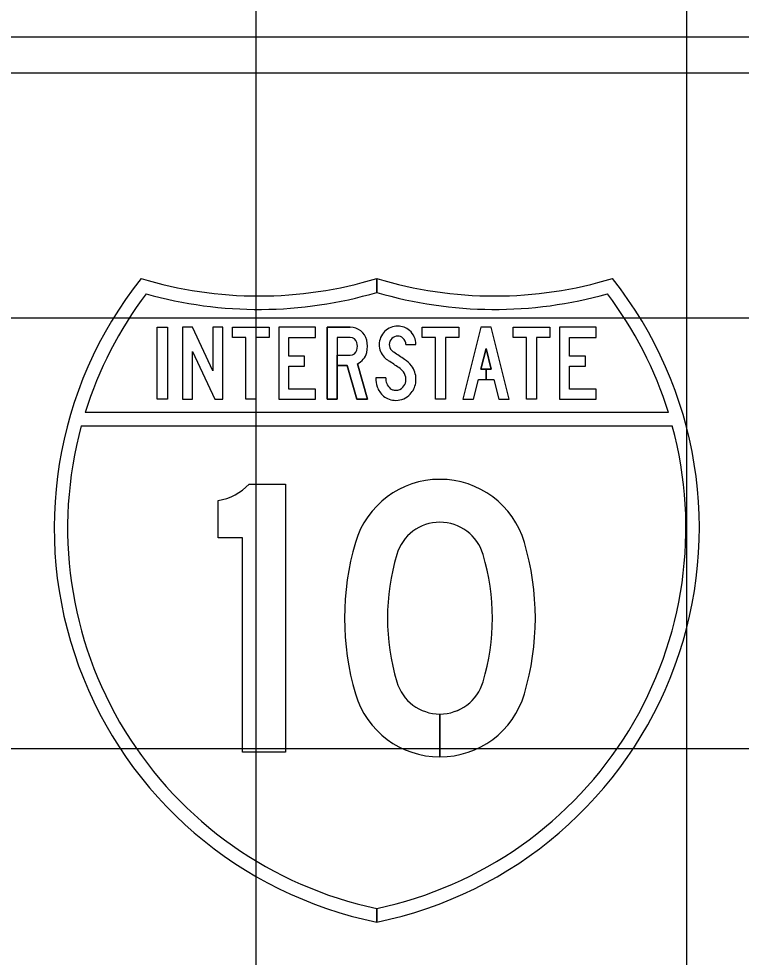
# Model space of a CAD drawing. Extents: x 1797809 to 2198143, y 249608 to 1237864.
# Drawn here: x 2196457.604 to 2196460.96, y 1237293.139 to 1237297.496 of the extents above; entities that cross this region are included whole.
import ezdxf

# ---------------------------------------------------------------- set-up
doc = ezdxf.new("R2010")
doc.units = 0
for name, color, linetype in [('GSBWFILL', 7, 'Continuous'), ('GSCOLORFILL', 7, 'Continuous'), ('GSOUTLINE', 7, 'Continuous'), ('GSSHT', 7, 'Continuous')]:
    doc.layers.add(name, color=color, linetype=linetype)

msp = doc.modelspace()

# ---------------------------------------------------------------- linework, layer by layer
at = {"layer": 'GSBWFILL'}
for p, q in [((2196459.1437, 1237295.9334), (2196459.1437, 1237295.9334)), ((2196459.5602, 1237294.0686), (2196459.5602, 1237294.2679)), ((2196459.5603, 1237294.2679), (2196459.5603, 1237294.0686))]:
    msp.add_line(p, q, dxfattribs=at)
for points in [[(2196458.2473, 1237296.0634), (2196458.2941, 1237296.0634), (2196458.2941, 1237295.73), (2196458.2473, 1237295.73)], [(2196458.5148, 1237295.73), (2196458.5516, 1237295.73), (2196458.5516, 1237296.0634), (2196458.5048, 1237296.0634), (2196458.5048, 1237295.862), (2196458.4106, 1237296.0634), (2196458.3644, 1237296.0634), (2196458.3644, 1237295.73), (2196458.4112, 1237295.73), (2196458.4112, 1237295.9517)], [(2196458.6581, 1237296.0167), (2196458.5963, 1237296.0167), (2196458.5963, 1237296.0634), (2196458.7668, 1237296.0634), (2196458.7668, 1237296.0167), (2196458.705, 1237296.0167), (2196458.705, 1237295.73), (2196458.6581, 1237295.73)], [(2196458.8583, 1237295.7767), (2196458.8583, 1237295.8834), (2196458.9315, 1237295.8834), (2196458.9315, 1237295.9301), (2196458.8583, 1237295.9301), (2196458.8583, 1237296.0167), (2196458.982, 1237296.0167), (2196458.982, 1237296.0634), (2196458.8115, 1237296.0634), (2196458.8115, 1237295.73), (2196458.982, 1237295.73), (2196458.982, 1237295.7767)], [(2196459.5396, 1237296.0167), (2196459.4778, 1237296.0167), (2196459.4778, 1237296.0634), (2196459.6483, 1237296.0634), (2196459.6483, 1237296.0167), (2196459.5864, 1237296.0167), (2196459.5864, 1237295.73), (2196459.5396, 1237295.73)], [(2196459.7744, 1237295.8684), (2196459.7504, 1237295.8684), (2196459.7744, 1237295.9643), (2196459.7985, 1237295.8684), (2196459.7744, 1237295.8684), (2196459.7744, 1237295.8217), (2196459.8102, 1237295.8217), (2196459.8332, 1237295.73), (2196459.8814, 1237295.73), (2196459.7978, 1237296.0634), (2196459.751, 1237296.0634), (2196459.6674, 1237295.73), (2196459.7157, 1237295.73), (2196459.7387, 1237295.8217), (2196459.7744, 1237295.8217)], [(2196459.9624, 1237296.0167), (2196459.9006, 1237296.0167), (2196459.9006, 1237296.0634), (2196460.0711, 1237296.0634), (2196460.0711, 1237296.0167), (2196460.0092, 1237296.0167), (2196460.0092, 1237295.73), (2196459.9624, 1237295.73)], [(2196460.1626, 1237295.7767), (2196460.1626, 1237295.8834), (2196460.2358, 1237295.8834), (2196460.2358, 1237295.9301), (2196460.1626, 1237295.9301), (2196460.1626, 1237296.0167), (2196460.2863, 1237296.0167), (2196460.2863, 1237296.0634), (2196460.1158, 1237296.0634), (2196460.1158, 1237295.73), (2196460.2863, 1237295.73), (2196460.2863, 1237295.7767)]]:
    msp.add_lwpolyline(points, close=True, dxfattribs=at)
for points in [[(2196459.1437, 1237296.0167), (2196459.0831, 1237296.0167), (2196459.0831, 1237295.73), (2196459.0363, 1237295.73), (2196459.0363, 1237296.0634), (2196459.1437, 1237296.0634)], [(2196459.4022, 1237295.9831), (2196459.449, 1237295.9831)], [(2196459.1767, 1237295.894), (2196459.2235, 1237295.73), (2196459.1748, 1237295.73), (2196459.1301, 1237295.8867), (2196459.0831, 1237295.8867), (2196459.0831, 1237295.9334), (2196459.1437, 1237295.9334)], [(2196459.3086, 1237295.8281), (2196459.2618, 1237295.8281)], [(2196458.6736, 1237295.3357), (2196458.8422, 1237295.3357), (2196458.8422, 1237294.0904), (2196458.6424, 1237294.0904), (2196458.6424, 1237295.0866), (2196458.53, 1237295.0866), (2196458.53, 1237295.2599)]]:
    msp.add_lwpolyline(points, dxfattribs=at)
for centre, major_axis, ratio, start_param, end_param in [((2196459.1437, 1237295.9851), (0.0786, 0), 0.997234, 0.242366, 1.570796), ((2196459.3644, 1237295.9834), (0.0861, 0), 0.997231, 1.570795, 3.141593), ((2196459.3644, 1237295.9863), (0.0832, 0), 0.997231, 0.8496, 1.570796), ((2196459.3616, 1237295.9831), (0.0874, 0), 0.997231, 0, 0.8496), ((2196459.1437, 1237295.9851), (0.0318, 0), 0.997234, 0.242366, 1.570796), ((2196459.1032, 1237295.9751), (0.0735, 0), 0.997234, 6.040819, 6.525551), ((2196459.1032, 1237295.9751), (0.1204, 0), 0.997234, 6.040819, 6.525551), ((2196459.3644, 1237295.9834), (0.0393, 0), 0.997231, 1.570794, 3.141592), ((2196459.3644, 1237295.9863), (0.0364, 0), 0.997231, 0.8496, 1.570796), ((2196459.3616, 1237295.9831), (0.0406, 0), 0.997231, 0, 0.8496), ((2196459.1437, 1237295.9651), (0.0318, 0), 0.997234, 4.712389, 6.040819), ((2196459.1437, 1237295.9651), (0.0786, 0), 0.997234, 5.145616, 6.040819), ((2196459.3646, 1237295.9834), (0.0863, 0), 0.997231, 3.141593, 3.892391), ((2196459.3646, 1237295.9834), (0.0395, 0), 0.997231, 3.141593, 3.892391), ((2196459.3788, 1237295.9966), (0.0589, 0), 0.997231, 3.892391, 4.138257), ((2196458.2782, 1237294.2997), (1.9676, 0), 0.997231, 0.966754, 0.996664), ((2196459.3788, 1237295.9966), (0.1057, 0), 0.997231, 3.892391, 4.138257), ((2196458.2782, 1237294.2997), (1.9208, 0), 0.997231, 0.966754, 0.996664), ((2196459.314, 1237295.7965), (0.144, 0), 0.997231, 0.66121, 0.966754), ((2196459.314, 1237295.7965), (0.0972, 0), 0.997231, 0.66121, 0.966754), ((2196459.3472, 1237295.8223), (0.1018, 0), 0.997231, 6.283185, 6.944395), ((2196459.3851, 1237295.8281), (0.1233, 0), 0.997231, 3.141605, 3.480717), ((2196459.3851, 1237295.8281), (0.0765, 0), 0.997231, 3.141612, 3.480715), ((2196459.3472, 1237295.8223), (0.055, 0), 0.997231, 6.283185, 6.944395), ((2196459.3377, 1237295.8223), (0.0645, 0), 0.997231, 6.123713, 6.283185), ((2196459.3377, 1237295.8223), (0.1113, 0), 0.997231, 6.123713, 6.283185), ((2196459.364, 1237295.8207), (0.1009, 0), 0.997231, 3.480721, 4.002272), ((2196459.364, 1237295.8207), (0.0541, 0), 0.997231, 3.480721, 4.002272), ((2196459.3503, 1237295.8048), (0.0331, 0), 0.997231, 4.002272, 4.382154), ((2196459.3561, 1237295.8217), (0.051, 0), 0.997231, 4.382154, 4.712389), ((2196459.3561, 1237295.8144), (0.0436, 0), 0.997231, 4.712389, 5.537873), ((2196459.3496, 1237295.8204), (0.0525, 0), 0.997231, 5.537873, 6.123713), ((2196459.3496, 1237295.8204), (0.0993, 0), 0.997231, 5.537873, 6.123713), ((2196459.3503, 1237295.8048), (0.0799, 0), 0.997231, 4.002272, 4.382154), ((2196459.3561, 1237295.8217), (0.0978, 0), 0.997231, 4.382154, 4.712389), ((2196459.3561, 1237295.8144), (0.0904, 0), 0.997231, 4.712389, 5.537873), ((2196458.4962, 1237295.4968), (0.24, 0), 0.99723, 4.854019, 5.544602), ((2196459.5602, 1237294.9495), (0.4091, 0), 0.99723, 0.286277, 2.855316), ((2196459.5602, 1237294.9495), (0.2093, 0), 0.99723, 0.286277, 2.855316), ((2196460.3657, 1237294.713), (1.2487, 0), 0.99723, 2.855316, 3.42787), ((2196458.7548, 1237294.713), (1.2487, 0), 0.99723, 5.996908, 6.569462), ((2196460.3657, 1237294.713), (1.0489, 0), 0.99723, 2.855316, 3.42787), ((2196458.7548, 1237294.713), (1.0489, 0), 0.99723, 5.996908, 6.569462), ((2196459.5602, 1237294.4766), (0.2093, 0), 0.99723, 3.42787, 4.712389), ((2196459.5602, 1237294.4766), (0.2093, 0), 0.99723, 4.712687, 5.996908), ((2196459.5602, 1237294.4766), (0.4091, 0), 0.99723, 3.42787, 4.712389), ((2196459.5602, 1237294.4766), (0.4091, 0), 0.99723, 4.712542, 5.996908)]:
    msp.add_ellipse(centre, major_axis=major_axis, ratio=ratio, start_param=start_param, end_param=end_param, dxfattribs=at)
at = {"layer": 'GSCOLORFILL'}
for p, q in [((2196465.9518, 1237297.4108), (2196456.4613, 1237297.4108)), ((2196456.4613, 1237297.2443), (2196465.9518, 1237297.2443)), ((2196459.1437, 1237295.9334), (2196459.1437, 1237295.9334)), ((2196459.5602, 1237294.0686), (2196459.5602, 1237294.2679)), ((2196459.5603, 1237294.2679), (2196459.5603, 1237294.0686))]:
    msp.add_line(p, q, dxfattribs=at)
for points in [[(2196459.2668, 1237296.2904), (2196459.2668, 1237296.2254)], [(2196459.2668, 1237296.2254), (2196459.2668, 1237296.2904)], [(2196459.1437, 1237296.0167), (2196459.0831, 1237296.0167), (2196459.0831, 1237295.73), (2196459.0363, 1237295.73), (2196459.0363, 1237296.0634), (2196459.1437, 1237296.0634)], [(2196459.4022, 1237295.9831), (2196459.449, 1237295.9831)], [(2196459.1767, 1237295.894), (2196459.2235, 1237295.73), (2196459.1748, 1237295.73), (2196459.1301, 1237295.8867), (2196459.0831, 1237295.8867), (2196459.0831, 1237295.9334), (2196459.1437, 1237295.9334)], [(2196459.3086, 1237295.8281), (2196459.2618, 1237295.8281)], [(2196460.6213, 1237295.6678), (2196457.9123, 1237295.6678)], [(2196457.8941, 1237295.6055), (2196460.6395, 1237295.6055)], [(2196458.6736, 1237295.3357), (2196458.8422, 1237295.3357), (2196458.8422, 1237294.0904), (2196458.6424, 1237294.0904), (2196458.6424, 1237295.0866), (2196458.53, 1237295.0866), (2196458.53, 1237295.2599)], [(2196459.2668, 1237293.3017), (2196459.2668, 1237293.3653)], [(2196459.2668, 1237293.3653), (2196459.2668, 1237293.3017)]]:
    msp.add_lwpolyline(points, dxfattribs=at)
for points in [[(2196458.2473, 1237296.0634), (2196458.2941, 1237296.0634), (2196458.2941, 1237295.73), (2196458.2473, 1237295.73)], [(2196458.5148, 1237295.73), (2196458.5516, 1237295.73), (2196458.5516, 1237296.0634), (2196458.5048, 1237296.0634), (2196458.5048, 1237295.862), (2196458.4106, 1237296.0634), (2196458.3644, 1237296.0634), (2196458.3644, 1237295.73), (2196458.4112, 1237295.73), (2196458.4112, 1237295.9517)], [(2196458.6581, 1237296.0167), (2196458.5963, 1237296.0167), (2196458.5963, 1237296.0634), (2196458.7668, 1237296.0634), (2196458.7668, 1237296.0167), (2196458.705, 1237296.0167), (2196458.705, 1237295.73), (2196458.6581, 1237295.73)], [(2196458.8583, 1237295.7767), (2196458.8583, 1237295.8834), (2196458.9315, 1237295.8834), (2196458.9315, 1237295.9301), (2196458.8583, 1237295.9301), (2196458.8583, 1237296.0167), (2196458.982, 1237296.0167), (2196458.982, 1237296.0634), (2196458.8115, 1237296.0634), (2196458.8115, 1237295.73), (2196458.982, 1237295.73), (2196458.982, 1237295.7767)], [(2196459.5396, 1237296.0167), (2196459.4778, 1237296.0167), (2196459.4778, 1237296.0634), (2196459.6483, 1237296.0634), (2196459.6483, 1237296.0167), (2196459.5864, 1237296.0167), (2196459.5864, 1237295.73), (2196459.5396, 1237295.73)], [(2196459.7744, 1237295.8684), (2196459.7504, 1237295.8684), (2196459.7744, 1237295.9643), (2196459.7985, 1237295.8684), (2196459.7744, 1237295.8684), (2196459.7744, 1237295.8217), (2196459.8102, 1237295.8217), (2196459.8332, 1237295.73), (2196459.8814, 1237295.73), (2196459.7978, 1237296.0634), (2196459.751, 1237296.0634), (2196459.6674, 1237295.73), (2196459.7157, 1237295.73), (2196459.7387, 1237295.8217), (2196459.7744, 1237295.8217)], [(2196459.9624, 1237296.0167), (2196459.9006, 1237296.0167), (2196459.9006, 1237296.0634), (2196460.0711, 1237296.0634), (2196460.0711, 1237296.0167), (2196460.0092, 1237296.0167), (2196460.0092, 1237295.73), (2196459.9624, 1237295.73)], [(2196460.1626, 1237295.7767), (2196460.1626, 1237295.8834), (2196460.2358, 1237295.8834), (2196460.2358, 1237295.9301), (2196460.1626, 1237295.9301), (2196460.1626, 1237296.0167), (2196460.2863, 1237296.0167), (2196460.2863, 1237296.0634), (2196460.1158, 1237296.0634), (2196460.1158, 1237295.73), (2196460.2863, 1237295.73), (2196460.2863, 1237295.7767)]]:
    msp.add_lwpolyline(points, close=True, dxfattribs=at)
for centre, major_axis, ratio, start_param, end_param in [((2196459.6414, 1237295.1319), (1.8731, 0), 0.99723, 2.472588, 4.511032), ((2196458.7194, 1237298.0768), (1.8731, 0), 0.99723, 4.415842, 5.008936), ((2196458.8922, 1237295.1319), (1.8731, 0), 0.99723, 4.913764, 6.95219), ((2196459.8142, 1237298.0768), (1.8731, 0), 0.99723, 4.41586, 5.008936), ((2196459.6414, 1237295.1319), (1.8107, 0), 0.99723, 2.495747, 2.84029), ((2196458.7194, 1237298.0768), (1.9356, 0), 0.99723, 4.438241, 4.999094), ((2196459.8142, 1237298.0768), (1.9356, 0), 0.99723, 4.425702, 4.986537), ((2196458.8922, 1237295.1319), (1.8107, 0), 0.99723, 0.301302, 0.645846), ((2196459.1437, 1237295.9851), (0.0786, 0), 0.997234, 0.242366, 1.570796), ((2196459.3644, 1237295.9834), (0.0861, 0), 0.997231, 1.570795, 3.141593), ((2196459.3644, 1237295.9863), (0.0832, 0), 0.997231, 0.8496, 1.570796), ((2196459.3616, 1237295.9831), (0.0874, 0), 0.997231, 0, 0.8496), ((2196459.1437, 1237295.9851), (0.0318, 0), 0.997234, 0.242366, 1.570796), ((2196459.1032, 1237295.9751), (0.0735, 0), 0.997234, 6.040819, 6.525551), ((2196459.1032, 1237295.9751), (0.1204, 0), 0.997234, 6.040819, 6.525551), ((2196459.3644, 1237295.9834), (0.0393, 0), 0.997231, 1.570794, 3.141592), ((2196459.3644, 1237295.9863), (0.0364, 0), 0.997231, 0.8496, 1.570796), ((2196459.3616, 1237295.9831), (0.0406, 0), 0.997231, 0, 0.8496), ((2196459.1437, 1237295.9651), (0.0318, 0), 0.997234, 4.712389, 6.040819), ((2196459.1437, 1237295.9651), (0.0786, 0), 0.997234, 5.145616, 6.040819), ((2196459.3646, 1237295.9834), (0.0863, 0), 0.997231, 3.141593, 3.892391), ((2196459.3646, 1237295.9834), (0.0395, 0), 0.997231, 3.141593, 3.892391), ((2196459.3788, 1237295.9966), (0.0589, 0), 0.997231, 3.892391, 4.138257), ((2196458.2782, 1237294.2997), (1.9676, 0), 0.997231, 0.966754, 0.996664), ((2196459.3788, 1237295.9966), (0.1057, 0), 0.997231, 3.892391, 4.138257), ((2196458.2782, 1237294.2997), (1.9208, 0), 0.997231, 0.966754, 0.996664), ((2196459.314, 1237295.7965), (0.144, 0), 0.997231, 0.66121, 0.966754), ((2196459.314, 1237295.7965), (0.0972, 0), 0.997231, 0.66121, 0.966754), ((2196459.3472, 1237295.8223), (0.1018, 0), 0.997231, 6.283185, 6.944395), ((2196459.3851, 1237295.8281), (0.1233, 0), 0.997231, 3.141605, 3.480717), ((2196459.3851, 1237295.8281), (0.0765, 0), 0.997231, 3.141612, 3.480715), ((2196459.3472, 1237295.8223), (0.055, 0), 0.997231, 6.283185, 6.944395), ((2196459.3377, 1237295.8223), (0.0645, 0), 0.997231, 6.123713, 6.283185), ((2196459.3377, 1237295.8223), (0.1113, 0), 0.997231, 6.123713, 6.283185), ((2196459.364, 1237295.8207), (0.1009, 0), 0.997231, 3.480721, 4.002272), ((2196459.364, 1237295.8207), (0.0541, 0), 0.997231, 3.480721, 4.002272), ((2196459.3503, 1237295.8048), (0.0331, 0), 0.997231, 4.002272, 4.382154), ((2196459.3561, 1237295.8217), (0.051, 0), 0.997231, 4.382154, 4.712389), ((2196459.3561, 1237295.8144), (0.0436, 0), 0.997231, 4.712389, 5.537873), ((2196459.3496, 1237295.8204), (0.0525, 0), 0.997231, 5.537873, 6.123713), ((2196459.3496, 1237295.8204), (0.0993, 0), 0.997231, 5.537873, 6.123713), ((2196459.3503, 1237295.8048), (0.0799, 0), 0.997231, 4.002272, 4.382154), ((2196459.3561, 1237295.8217), (0.0978, 0), 0.997231, 4.382154, 4.712389), ((2196459.3561, 1237295.8144), (0.0904, 0), 0.997231, 4.712389, 5.537873), ((2196459.6414, 1237295.1319), (1.8107, 0), 0.99723, 2.876207, 4.503988), ((2196458.8922, 1237295.1319), (1.8107, 0), 0.99723, 4.920809, 6.548571), ((2196458.4962, 1237295.4968), (0.24, 0), 0.99723, 4.854019, 5.544602), ((2196459.5602, 1237294.9495), (0.4091, 0), 0.99723, 0.286277, 2.855316), ((2196459.5602, 1237294.9495), (0.2093, 0), 0.99723, 0.286277, 2.855316), ((2196460.3657, 1237294.713), (1.2487, 0), 0.99723, 2.855316, 3.42787), ((2196458.7548, 1237294.713), (1.2487, 0), 0.99723, 5.996908, 6.569462), ((2196460.3657, 1237294.713), (1.0489, 0), 0.99723, 2.855316, 3.42787), ((2196458.7548, 1237294.713), (1.0489, 0), 0.99723, 5.996908, 6.569462), ((2196459.5602, 1237294.4766), (0.2093, 0), 0.99723, 3.42787, 4.712389), ((2196459.5602, 1237294.4766), (0.2093, 0), 0.99723, 4.712687, 5.996908), ((2196459.5602, 1237294.4766), (0.4091, 0), 0.99723, 3.42787, 4.712389), ((2196459.5602, 1237294.4766), (0.4091, 0), 0.99723, 4.712542, 5.996908)]:
    msp.add_ellipse(centre, major_axis=major_axis, ratio=ratio, start_param=start_param, end_param=end_param, dxfattribs=at)
at = {"layer": 'GSOUTLINE'}
for p, q in [((2196459.1437, 1237296.0634), (2196459.0363, 1237296.0634)), ((2196459.1437, 1237296.0167), (2196459.1437, 1237296.0167))]:
    msp.add_line(p, q, dxfattribs=at)
for points in [[(2196458.2473, 1237296.0634), (2196458.2941, 1237296.0634), (2196458.2941, 1237295.73), (2196458.2473, 1237295.73)], [(2196458.5148, 1237295.73), (2196458.5516, 1237295.73), (2196458.5516, 1237296.0634), (2196458.5048, 1237296.0634), (2196458.5048, 1237295.862), (2196458.4106, 1237296.0634), (2196458.3644, 1237296.0634), (2196458.3644, 1237295.73), (2196458.4112, 1237295.73), (2196458.4112, 1237295.9517)], [(2196458.6581, 1237296.0167), (2196458.5963, 1237296.0167), (2196458.5963, 1237296.0634), (2196458.7668, 1237296.0634), (2196458.7668, 1237296.0167), (2196458.705, 1237296.0167), (2196458.705, 1237295.73), (2196458.6581, 1237295.73)], [(2196458.8583, 1237295.7767), (2196458.8583, 1237295.8834), (2196458.9315, 1237295.8834), (2196458.9315, 1237295.9301), (2196458.8583, 1237295.9301), (2196458.8583, 1237296.0167), (2196458.982, 1237296.0167), (2196458.982, 1237296.0634), (2196458.8115, 1237296.0634), (2196458.8115, 1237295.73), (2196458.982, 1237295.73), (2196458.982, 1237295.7767)], [(2196459.5396, 1237296.0167), (2196459.4778, 1237296.0167), (2196459.4778, 1237296.0634), (2196459.6483, 1237296.0634), (2196459.6483, 1237296.0167), (2196459.5864, 1237296.0167), (2196459.5864, 1237295.73), (2196459.5396, 1237295.73)], [(2196459.7387, 1237295.8217), (2196459.8102, 1237295.8217), (2196459.8332, 1237295.73), (2196459.8814, 1237295.73), (2196459.7978, 1237296.0634), (2196459.751, 1237296.0634), (2196459.6674, 1237295.73), (2196459.7157, 1237295.73)], [(2196459.9624, 1237296.0167), (2196459.9006, 1237296.0167), (2196459.9006, 1237296.0634), (2196460.0711, 1237296.0634), (2196460.0711, 1237296.0167), (2196460.0092, 1237296.0167), (2196460.0092, 1237295.73), (2196459.9624, 1237295.73)], [(2196460.1626, 1237295.7767), (2196460.1626, 1237295.8834), (2196460.2358, 1237295.8834), (2196460.2358, 1237295.9301), (2196460.1626, 1237295.9301), (2196460.1626, 1237296.0167), (2196460.2863, 1237296.0167), (2196460.2863, 1237296.0634), (2196460.1158, 1237296.0634), (2196460.1158, 1237295.73), (2196460.2863, 1237295.73), (2196460.2863, 1237295.7767)], [(2196459.7985, 1237295.8684), (2196459.7744, 1237295.9643), (2196459.7504, 1237295.8684)]]:
    msp.add_lwpolyline(points, close=True, dxfattribs=at)
for points in [[(2196459.0363, 1237296.0634), (2196459.0363, 1237295.73), (2196459.0831, 1237295.73), (2196459.0831, 1237295.8867), (2196459.1301, 1237295.8867), (2196459.1748, 1237295.73), (2196459.2235, 1237295.73), (2196459.1767, 1237295.894)], [(2196459.1437, 1237296.0167), (2196459.0831, 1237296.0167), (2196459.0831, 1237295.9334), (2196459.1437, 1237295.9334)], [(2196459.4022, 1237295.9831), (2196459.449, 1237295.9831)], [(2196459.3086, 1237295.8281), (2196459.2618, 1237295.8281)], [(2196458.6736, 1237295.3357), (2196458.8422, 1237295.3357), (2196458.8422, 1237294.0904), (2196458.6424, 1237294.0904), (2196458.6424, 1237295.0866), (2196458.53, 1237295.0866), (2196458.53, 1237295.2599)]]:
    msp.add_lwpolyline(points, dxfattribs=at)
for centre, major_axis, ratio, start_param, end_param in [((2196459.1437, 1237295.9851), (0.0786, 0), 0.997234, 0.242366, 1.570796), ((2196459.3644, 1237295.9834), (0.0861, 0), 0.997231, 1.570795, 3.141593), ((2196459.3644, 1237295.9863), (0.0832, 0), 0.997231, 0.8496, 1.570796), ((2196459.3616, 1237295.9831), (0.0874, 0), 0.997231, 0, 0.8496), ((2196459.1437, 1237295.9851), (0.0318, 0), 0.997234, 0.242366, 1.570796), ((2196459.1032, 1237295.9751), (0.0735, 0), 0.997234, 6.040819, 6.525551), ((2196459.1032, 1237295.9751), (0.1204, 0), 0.997234, 6.040819, 6.525551), ((2196459.3644, 1237295.9834), (0.0393, 0), 0.997231, 1.570794, 3.141592), ((2196459.3644, 1237295.9863), (0.0364, 0), 0.997231, 0.8496, 1.570796), ((2196459.3616, 1237295.9831), (0.0406, 0), 0.997231, 0, 0.8496), ((2196459.1437, 1237295.9651), (0.0318, 0), 0.997234, 4.712389, 6.040819), ((2196459.1437, 1237295.9651), (0.0786, 0), 0.997234, 5.145616, 6.040819), ((2196459.3646, 1237295.9834), (0.0863, 0), 0.997231, 3.141593, 3.892391), ((2196459.3646, 1237295.9834), (0.0395, 0), 0.997231, 3.141593, 3.892391), ((2196459.3788, 1237295.9966), (0.0589, 0), 0.997231, 3.892391, 4.138257), ((2196458.2782, 1237294.2997), (1.9676, 0), 0.997231, 0.966754, 0.996664), ((2196459.3788, 1237295.9966), (0.1057, 0), 0.997231, 3.892391, 4.138257), ((2196458.2782, 1237294.2997), (1.9208, 0), 0.997231, 0.966754, 0.996664), ((2196459.314, 1237295.7965), (0.144, 0), 0.997231, 0.66121, 0.966754), ((2196459.314, 1237295.7965), (0.0972, 0), 0.997231, 0.66121, 0.966754), ((2196459.3472, 1237295.8223), (0.1018, 0), 0.997231, 6.283185, 6.944395), ((2196459.3851, 1237295.8281), (0.1233, 0), 0.997231, 3.141605, 3.480717), ((2196459.3851, 1237295.8281), (0.0765, 0), 0.997231, 3.141612, 3.480715), ((2196459.3472, 1237295.8223), (0.055, 0), 0.997231, 6.283185, 6.944395), ((2196459.3377, 1237295.8223), (0.0645, 0), 0.997231, 6.123713, 6.283185), ((2196459.3377, 1237295.8223), (0.1113, 0), 0.997231, 6.123713, 6.283185), ((2196459.364, 1237295.8207), (0.1009, 0), 0.997231, 3.480721, 4.002272), ((2196459.364, 1237295.8207), (0.0541, 0), 0.997231, 3.480721, 4.002272), ((2196459.3503, 1237295.8048), (0.0331, 0), 0.997231, 4.002272, 4.382154), ((2196459.3561, 1237295.8217), (0.051, 0), 0.997231, 4.382154, 4.712389), ((2196459.3561, 1237295.8144), (0.0436, 0), 0.997231, 4.712389, 5.537873), ((2196459.3496, 1237295.8204), (0.0525, 0), 0.997231, 5.537873, 6.123713), ((2196459.3496, 1237295.8204), (0.0993, 0), 0.997231, 5.537873, 6.123713), ((2196459.3503, 1237295.8048), (0.0799, 0), 0.997231, 4.002272, 4.382154), ((2196459.3561, 1237295.8217), (0.0978, 0), 0.997231, 4.382154, 4.712389), ((2196459.3561, 1237295.8144), (0.0904, 0), 0.997231, 4.712389, 5.537873), ((2196458.4962, 1237295.4968), (0.24, 0), 0.99723, 4.854019, 5.544602), ((2196459.5602, 1237294.9495), (0.4091, 0), 0.99723, 0.286277, 2.855316), ((2196459.5602, 1237294.9495), (0.2093, 0), 0.99723, 0.286277, 2.855316), ((2196460.3657, 1237294.713), (1.2487, 0), 0.99723, 2.855316, 3.42787), ((2196458.7548, 1237294.713), (1.2487, 0), 0.99723, 5.996908, 6.569462), ((2196460.3657, 1237294.713), (1.0489, 0), 0.99723, 2.855316, 3.42787), ((2196458.7548, 1237294.713), (1.0489, 0), 0.99723, 5.996908, 6.569462), ((2196459.5602, 1237294.4766), (0.2093, 0), 0.99723, 3.42787, 5.996908), ((2196459.5602, 1237294.4766), (0.4091, 0), 0.99723, 3.42787, 5.996908)]:
    msp.add_ellipse(centre, major_axis=major_axis, ratio=ratio, start_param=start_param, end_param=end_param, dxfattribs=at)
at = {"layer": 'GSSHT'}
for p, q in [((2196458.7065, 1237258.1062), (2196458.7065, 1237318.1062)), ((2196460.7065, 1237258.1062), (2196460.7065, 1237318.1062)), ((2196544.7065, 1237296.1062), (2196414.7065, 1237296.1062)), ((2196544.7065, 1237294.1062), (2196414.7065, 1237294.1062))]:
    msp.add_line(p, q, dxfattribs=at)

doc.saveas('drawing.dxf')
